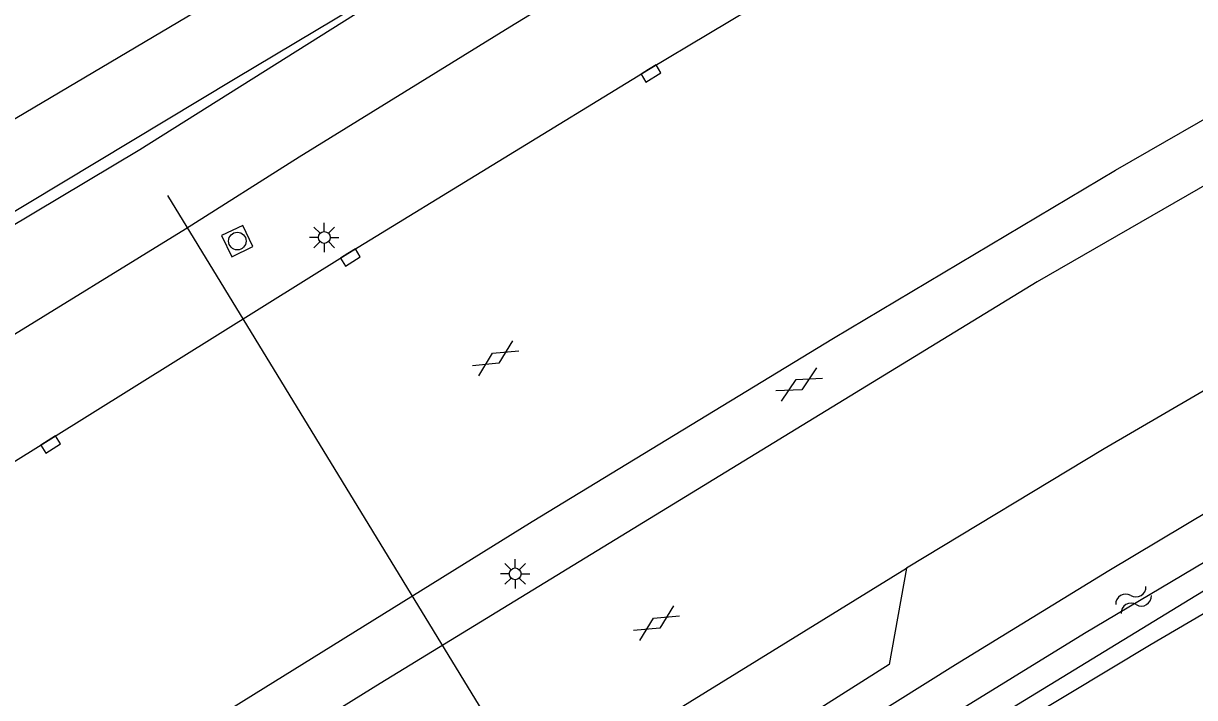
# Model space of a CAD drawing. Extents: x 133000 to 136000, y 400500 to 403500.
# Drawn here: x 133609.44 to 133659.33, y 401026.92 to 401055.63 of the extents above; entities that cross this region are included whole.
import ezdxf

# ---------------------------------------------------------------- set-up
doc = ezdxf.new("R2010")
doc.units = 0
for name, color, linetype in [('gg-afsc-hekwerk', 7, 'Continuous'), ('gg-knt-verharding', 7, 'Continuous'), ('gg-kntw-bovenkant insteek waterloop', 7, 'Continuous'), ('gg-kntw-waterlijn', 7, 'Continuous'), ('gg-kwrk-duiker nz buis', 7, 'Continuous'), ('gt-grn-groengrens', 7, 'Continuous'), ('gt-symb-gesloten verharding', 7, 'Continuous'), ('gt-symb-kolk', 7, 'Continuous'), ('gt-symb-lichtmast', 7, 'Continuous'), ('gt-symb-rioolschacht', 7, 'Continuous'), ('gt-symb-watersymbool', 7, 'Continuous')]:
    doc.layers.add(name, color=color, linetype=linetype)

# ---------------------------------------------------------------- blocks, each defined once
blk = doc.blocks.new('gt0-GESVH1')
at = {"layer": 'gt-symb-gesloten verharding'}
for p, q in [((-0.992, -0.261), (0.008, 0.239)), ((0.008, -0.261), (-0.992, 0.239)), ((0.008, 0.239), (1.008, -0.261)), ((1.008, 0.239), (0.008, -0.261))]:
    blk.add_line(p, q, dxfattribs=at)
blk = doc.blocks.new('gt0-WA')
at = {"layer": 'gt-symb-watersymbool'}
for centre, start, end in [((-0.323, 0.022), 28.0725, 151.9275), ((0.427, 0.422), 208.0725, 331.9275), ((-0.323, -0.428), 28.0725, 151.9275), ((0.427, -0.028), 208.0725, 331.9275)]:
    blk.add_arc(centre, 0.425, start, end, dxfattribs=at)
blk = doc.blocks.new('gt0-LMAST')
at = {"layer": 'gt-symb-lichtmast'}
for p, q in [((-0.005, 0.246), (-0.005, 0.621)), ((-0.182, 0.173), (-0.447, 0.438)), ((0.172, 0.173), (0.437, 0.438)), ((-0.255, -0.004), (-0.63, -0.004)), ((-0.182, -0.181), (-0.447, -0.446)), ((-0.005, -0.254), (-0.005, -0.629)), ((0.437, -0.446), (0.172, -0.181)), ((0.245, -0.004), (0.62, -0.004))]:
    blk.add_line(p, q, dxfattribs=at)
blk.add_circle((-0.005, -0.004), 0.25, dxfattribs=at)
blk = doc.blocks.new('gt0-KOLK')
at = {"layer": 'gt-symb-kolk'}
blk.add_lwpolyline([(0, 0), (0.375, 0), (0.375, 0.4), (-0.375, 0.4), (-0.375, 0), (0, 0)], dxfattribs=at)
blk = doc.blocks.new('gt0-RS')
at = {"layer": 'gt-symb-rioolschacht'}
blk.add_lwpolyline([(-0.5, -0.5), (0.5, -0.5), (0.5, 0.5), (-0.5, 0.5)], close=True, dxfattribs=at)
blk.add_circle((0, 0), 0.375, dxfattribs=at)

msp = doc.modelspace()

# ---------------------------------------------------------------- linework, layer by layer
at = {"layer": 'gg-afsc-hekwerk'}
msp.add_lwpolyline([(133654.125, 401074.498), (133649.971, 401072.088), (133618.453, 401053.277), (133591.981, 401037.344), (133586.648, 401040.931), (133582.051, 401045.226), (133577.569, 401049.796), (133574.448, 401054.536), (133571.28, 401059.765), (133563.262, 401072.86), (133558.493, 401080.51), (133555.188, 401085.654), (133544.2, 401100.253), (133542.346, 401102.864)], dxfattribs=at)
at = {"layer": 'gg-knt-verharding'}
msp.add_line((133629.111, 401021.375), (133647.055, 401032.423), dxfattribs=at)
for points in [[(133813.123, 401111.846), (133795.39, 401105.317), (133777.167, 401098.118), (133759.946, 401090.797), (133743.011, 401083.279), (133729.123, 401076.723), (133705.111, 401064.959), (133688.256, 401056.141), (133673.387, 401047.948), (133655.479, 401037.511), (133647.055, 401032.423)], [(133593.595, 401027.424), (133597.808, 401029.986), (133610.492, 401037.868), (133623.258, 401045.835), (133636.066, 401053.67), (133648.913, 401061.347), (133661.904, 401068.84), (133674.879, 401075.924), (133679.788, 401078.347), (133686.243, 401081.335), (133688.512, 401082.277), (133714.802, 401093.297), (133714.729, 401093.432), (133715.516, 401093.779)], [(133600.988, 401015.719), (133607.348, 401019.676), (133631.113, 401034.411), (133643.951, 401042.232), (133655.959, 401049.385), (133667.23, 401055.849), (133681.147, 401063.713), (133693.354, 401070.579), (133695.94, 401072.05), (133704.466, 401077.246), (133718.908, 401086.128)], [(133721.236, 401081.404), (133699.666, 401070.653), (133674.135, 401057.026), (133652.62, 401044.62), (133624.633, 401027.522), (133602.288, 401013.663)], [(133647.055, 401032.423), (133646.32, 401028.321), (133633.589, 401020.26), (133632.737, 401020.472)]]:
    msp.add_lwpolyline(points, dxfattribs=at)
at = {"layer": 'gg-kntw-bovenkant insteek waterloop'}
for points in [[(133577.308, 401042.467), (133589.113, 401033.207), (133591.205, 401032.709), (133598.689, 401035.817), (133600.278, 401037.006), (133616.34, 401046.888), (133621.179, 401049.947), (133630.162, 401055.492), (133640.447, 401061.774), (133653.638, 401069.427), (133666.654, 401076.639), (133672.964, 401079.923), (133673.668, 401080.258), (133673.338, 401080.872)], [(133654.319, 401074.215), (133647.528, 401070.304), (133638.504, 401065.037), (133630.983, 401060.531), (133623.5, 401055.962), (133614.397, 401050.241), (133596.249, 401039.414), (133591.408, 401037.026), (133581.582, 401043.926)], [(133610.454, 401000), (133610.337, 401002.541), (133612.12, 401005.733), (133633.867, 401018.749), (133649.14, 401028.319), (133655.678, 401032.336), (133664.278, 401037.462), (133672.933, 401042.494), (133680.547, 401046.788), (133688.225, 401050.968), (133697.299, 401055.725), (133706.431, 401060.369), (133707.975, 401061.051), (133711.698, 401062.516), (133713.355, 401059.623)], [(133614.492, 401000), (133614.416, 401000.87), (133616.202, 401003.055), (133623.098, 401007.897), (133635.496, 401015.813), (133639.764, 401018.462), (133648.605, 401023.858), (133657.482, 401029.194), (133666.111, 401034.245), (133673.135, 401038.207)]]:
    msp.add_lwpolyline(points, dxfattribs=at)
at = {"layer": 'gg-kntw-waterlijn'}
for points in [[(133669.178, 400882.869), (133660.123, 400899.947), (133656.816, 400906.406), (133654.565, 400911.047), (133649.821, 400922.128), (133646.196, 400931.346), (133641.046, 400943.094), (133637.201, 400950.933), (133633.964, 400956.689), (133623.055, 400975.355), (133620.284, 400980.931), (133615.747, 400992.22), (133613.24, 400998.75), (133612.979, 400999.877), (133612.868, 401000.913), (133613.799, 401002.477), (133615.033, 401003.815), (133616.515, 401004.871), (133629.865, 401013.235), (133660.984, 401032.244), (133689.357, 401048.211), (133697.388, 401052.73), (133707.228, 401057.72)], [(133702.993, 401056.634), (133698.278, 401054.31), (133668.171, 401037.676), (133654.636, 401029.646), (133630.286, 401014.659), (133622.458, 401009.841), (133613.627, 401004.192), (133612.898, 401003.401), (133612.106, 401002.064), (133611.983, 401000.708), (133612.106, 400998.666), (133615.821, 400989.679), (133618.371, 400982.882), (133621.825, 400975.783), (133627.738, 400965.269), (133636.197, 400950.536), (133640.667, 400941.171), (133648.674, 400922.773), (133653.89, 400910.159), (133663.361, 400891.527), (133670.025, 400879.232)]]:
    msp.add_lwpolyline(points, dxfattribs=at)
at = {"layer": 'gg-kwrk-duiker nz buis'}
msp.add_line((133615.578, 401048.299), (133634.414, 401017.46), dxfattribs=at)
at = {"layer": 'gt-grn-groengrens'}
msp.add_lwpolyline([(133547.024, 401103.878), (133580.55, 401050.394), (133587.724, 401044.134), (133591.739, 401041.315), (133652.289, 401077.188)], dxfattribs=at)

# ---------------------------------------------------------------- block references
at = {"layer": 'gt-symb-gesloten verharding'}
for p, rotation in [((133629.541, 401041.373), 31.87781647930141), ((133642.488, 401040.242), -150.7171714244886), ((133636.395, 401030.093), 31.87781647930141)]:
    msp.add_blockref('gt0-GESVH1', p, dxfattribs=dict(at, rotation=rotation))
at = {"layer": 'gt-symb-kolk'}
for p, rotation in [((133636.066, 401053.67), -148.53512697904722), ((133623.258, 401045.835), -148.04322917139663), ((133610.492, 401037.868), -148.1221835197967)]:
    msp.add_blockref('gt0-KOLK', p, dxfattribs=dict(at, rotation=rotation))
at = {"layer": 'gt-symb-lichtmast'}
for p in [(133622.257, 401046.518), (133630.389, 401032.19)]:
    msp.add_blockref('gt0-LMAST', p, dxfattribs=at)
at = {"layer": 'gt-symb-rioolschacht', "rotation": -154.3321248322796}
msp.add_blockref('gt0-RS', (133618.548, 401046.362), dxfattribs=at)
at = {"layer": 'gt-symb-watersymbool', "rotation": 30.924459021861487}
msp.add_blockref('gt0-WA', (133656.678, 401031.045), dxfattribs=at)

doc.saveas('drawing.dxf')
